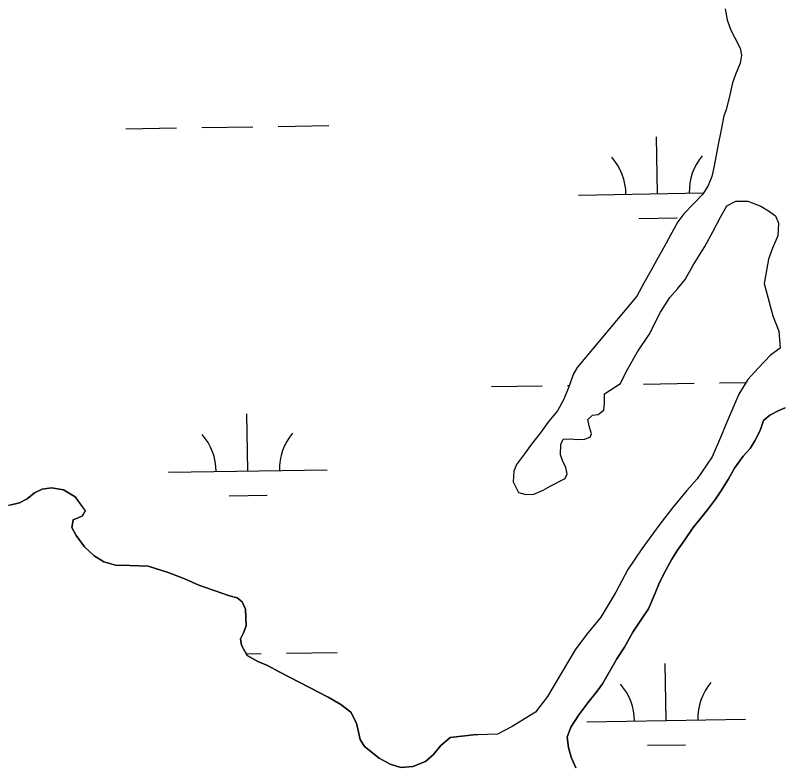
# Model space of a CAD drawing. Extents: x 3855477 to 3893699, y 299188 to 325115.
# Drawn here: x 3864059.6 to 3864542.7, y 305925.7 to 306400.8 of the extents above; entities that cross this region are included whole.
import ezdxf

# ---------------------------------------------------------------- set-up
doc = ezdxf.new("R2010")
doc.units = 0
doc.layers.add('V-TOPO-SHOR', color=7, linetype='Continuous')
doc.layers.add('V-WETL-SWMP', color=7, linetype='Continuous')

msp = doc.modelspace()

# ---------------------------------------------------------------- linework, layer by layer
at = {"layer": 'V-TOPO-SHOR'}
for points in [[(3864507.67, 306404.8), (3864508.85, 306397.86), (3864511.23, 306391.31), (3864513.8, 306386.55), (3864517.17, 306380), (3864517.96, 306375.64), (3864517.16, 306370.48), (3864514.18, 306363.35), (3864512.19, 306358.19), (3864510.6, 306350.46), (3864508.21, 306341.14), (3864506.82, 306337.37), (3864505.03, 306328.45), (3864503.03, 306318.14), (3864501.84, 306312.39), (3864500.45, 306304.66), (3864499.25, 306298.91), (3864496.87, 306293.36), (3864493.49, 306287.81), (3864487.73, 306281.66), (3864481.58, 306275.32), (3864477.81, 306270.37), (3864473.04, 306261.85), (3864469.07, 306254.51), (3864464.5, 306246.38), (3864460.73, 306239.45), (3864456.36, 306231.72), (3864451.79, 306223.39), (3864414.27, 306178.41), (3864411.89, 306174.44), (3864408.91, 306166.11), (3864405.73, 306158.38), (3864401.75, 306151.05), (3864396.39, 306144.51), (3864390.84, 306136.98), (3864385.47, 306130.04), (3864380.91, 306123.9), (3864375.95, 306117.16), (3864374.16, 306113), (3864373.75, 306106.25), (3864377.12, 306099.51), (3864381.88, 306098.12), (3864386.84, 306098.31), (3864392.79, 306100.88), (3864397.15, 306103.46), (3864406.68, 306108.21), (3864407.87, 306111.18), (3864407.08, 306115.35), (3864404.9, 306119.71), (3864403.71, 306123.29), (3864403.92, 306129.83), (3864405.31, 306133.2), (3864410.46, 306133.39), (3864414.03, 306132.99), (3864418.79, 306133.19), (3864422.37, 306134.37), (3864423.36, 306136.55), (3864421.77, 306141.52), (3864420.98, 306145.48), (3864423.96, 306148.25), (3864427.53, 306148.65), (3864431.1, 306151.42), (3864431.5, 306155.79), (3864431.51, 306161.73), (3864438.65, 306166.49), (3864441.63, 306168.27)], [(3864441.63, 306168.27), (3864445.4, 306176), (3864452.36, 306188.29), (3864459.7, 306199.19), (3864466.85, 306213.26), (3864472.61, 306222.58), (3864477.58, 306228.13), (3864482.34, 306233.88), (3864487.5, 306242.99), (3864494.85, 306254.69), (3864500.02, 306264.4), (3864504.58, 306273.32), (3864508.75, 306280.46), (3864514.31, 306283.43), (3864521.84, 306283.42), (3864530.17, 306280.24), (3864534.93, 306277.26), (3864539.49, 306274.08), (3864541.27, 306269.52), (3864540.86, 306261.59), (3864537.49, 306253.66), (3864534.9, 306246.72), (3864532.31, 306231.45), (3864537.65, 306211.02), (3864541.41, 306201.3), (3864542.39, 306190.59)], [(3864542.39, 306190.59), (3864536.24, 306186.23), (3864528.5, 306177.91), (3864521.95, 306170.78), (3864516.19, 306161.46), (3864508.64, 306143.82), (3864504.66, 306134.11), (3864499.5, 306122.01), (3864489.96, 306108.14), (3864483.42, 306100.81), (3864474.28, 306089.71), (3864465.75, 306078.61), (3864455.02, 306063.95), (3864446.29, 306050.87), (3864438.54, 306036.59), (3864429.21, 306020.74), (3864420.28, 306010.04), (3864412.93, 306000.12), (3864404.39, 305985.66), (3864395.45, 305970.59), (3864387.91, 305960.68), (3864373.23, 305951.77), (3864363.9, 305946.82), (3864351.33, 305946.46)], [(3864545.53, 306152.91), (3864541.56, 306151.33), (3864535.81, 306148.36), (3864531.84, 306144.99), (3864529.66, 306138.65), (3864526.28, 306132.11), (3864523.3, 306127.35), (3864518.93, 306122.39), (3864513.57, 306114.86), (3864509.6, 306107.73), (3864504.83, 306100.39), (3864501.46, 306095.24), (3864497.09, 306089.29), (3864491.14, 306081.96), (3864487.36, 306077.4), (3864482.2, 306069.67), (3864477.63, 306063.13), (3864473.86, 306057.39), (3864469.89, 306050.05), (3864466.11, 306042.72), (3864463.53, 306035.98), (3864459.16, 306026.07), (3864455.19, 306020.12), (3864449.43, 306011.2), (3864444.06, 306001.88), (3864439.3, 305994.35), (3864430.17, 305978.69), (3864426.79, 305973.94), (3864421.03, 305966.6), (3864415.27, 305959.07), (3864410.31, 305951.34), (3864407.92, 305945), (3864408.71, 305938.45), (3864410.49, 305932.3), (3864413.46, 305925.56)], [(3864044.94, 306099.08), (3864046.21, 306096.28), (3864050.03, 306092.46), (3864056.14, 306091.43), (3864062.26, 306092.95), (3864067.1, 306095.5), (3864071.69, 306099.32), (3864076.53, 306101.6), (3864082.4, 306102.36), (3864090.04, 306101.09), (3864097.42, 306096.75), (3864103.78, 306087.82), (3864102, 306084.77), (3864099.19, 306083.5), (3864096.14, 306082.23), (3864096.14, 306081.97), (3864095.37, 306077.38), (3864097.91, 306072.29), (3864103.26, 306065.15), (3864109.37, 306059.54), (3864115.48, 306055.71), (3864122.87, 306053.67), (3864131.78, 306053.4), (3864143.5, 306052.88)], [(3864143.5, 306052.88), (3864155.98, 306049.05), (3864166.94, 306044.71), (3864175.34, 306040.88), (3864194.7, 306034.24), (3864199.54, 306032.96), (3864202.85, 306030.41), (3864204.89, 306025.82), (3864205.39, 306015.37), (3864203.6, 306010.79), (3864201.81, 306006.97), (3864202.32, 306003.15), (3864205.88, 305996.52), (3864212.76, 305992.69), (3864218.87, 305990.14), (3864226.51, 305986.06), (3864257.07, 305970.23), (3864264.97, 305965.64), (3864271.33, 305960.79), (3864274.89, 305953.91), (3864277.18, 305943.46), (3864279.98, 305939.13), (3864289.14, 305931.73), (3864296.28, 305927.9), (3864302.9, 305925.86), (3864310.54, 305926.36), (3864318.44, 305929.67), (3864323.54, 305933.99), (3864327.88, 305939.6), (3864334, 305944.69), (3864350.7, 305946.67), (3864351.33, 305946.46)]]:
    msp.add_lwpolyline(points, dxfattribs=at)
at = {"layer": 'V-WETL-SWMP'}
for p, q in [((3864507.67, 306404.8), (3864508.85, 306397.86)), ((3864508.85, 306397.86), (3864511.23, 306391.31)), ((3864511.23, 306391.31), (3864513.8, 306386.55)), ((3864513.8, 306386.55), (3864517.17, 306380)), ((3864517.17, 306380), (3864517.96, 306375.64)), ((3864517.96, 306375.64), (3864517.16, 306370.48)), ((3864517.16, 306370.48), (3864514.18, 306363.35)), ((3864514.18, 306363.35), (3864512.19, 306358.19)), ((3864512.19, 306358.19), (3864510.6, 306350.46)), ((3864510.6, 306350.46), (3864508.21, 306341.14)), ((3864508.21, 306341.14), (3864506.82, 306337.37)), ((3864506.82, 306337.37), (3864505.03, 306328.45)), ((3864177.42, 306329.87), (3864209.41, 306330.39)), ((3864225.41, 306330.65), (3864257.41, 306331.17)), ((3864129.42, 306329.08), (3864161.42, 306329.61)), ((3864505.03, 306328.45), (3864503.03, 306318.14)), ((3864464.98, 306288.11), (3864464.39, 306324.11)), ((3864503.03, 306318.14), (3864501.84, 306312.39)), ((3864501.84, 306312.39), (3864500.45, 306304.66)), ((3864500.45, 306304.66), (3864499.25, 306298.91)), ((3864499.25, 306298.91), (3864496.87, 306293.36)), ((3864496.87, 306293.36), (3864493.49, 306287.81)), ((3864414.99, 306287.3), (3864493.96, 306288.59)), ((3864493.49, 306287.81), (3864487.73, 306281.66)), ((3864508.75, 306280.46), (3864514.31, 306283.43)), ((3864514.31, 306283.43), (3864521.85, 306283.42)), ((3864521.85, 306283.42), (3864530.17, 306280.24)), ((3864487.73, 306281.66), (3864481.58, 306275.32)), ((3864504.58, 306273.32), (3864508.75, 306280.46)), ((3864530.17, 306280.24), (3864534.93, 306277.26)), ((3864534.93, 306277.26), (3864539.49, 306274.08)), ((3864453.23, 306272.49), (3864477.23, 306272.88)), ((3864481.58, 306275.32), (3864477.81, 306270.37)), ((3864500.01, 306264.4), (3864504.58, 306273.32)), ((3864539.49, 306274.08), (3864541.27, 306269.52)), ((3864477.81, 306270.37), (3864473.04, 306261.85)), ((3864541.27, 306269.52), (3864540.86, 306261.59)), ((3864494.85, 306254.69), (3864500.01, 306264.4)), ((3864473.04, 306261.85), (3864469.07, 306254.51)), ((3864540.86, 306261.59), (3864537.49, 306253.66)), ((3864469.07, 306254.51), (3864464.5, 306246.39)), ((3864487.5, 306242.99), (3864494.85, 306254.69)), ((3864537.49, 306253.66), (3864534.9, 306246.72)), ((3864464.5, 306246.39), (3864460.73, 306239.45)), ((3864534.9, 306246.72), (3864532.31, 306231.45)), ((3864460.73, 306239.45), (3864456.36, 306231.72)), ((3864482.34, 306233.88), (3864487.5, 306242.99)), ((3864477.57, 306228.13), (3864482.34, 306233.88)), ((3864456.36, 306231.72), (3864451.79, 306223.39)), ((3864532.31, 306231.45), (3864537.65, 306211.02)), ((3864472.61, 306222.58), (3864477.57, 306228.13)), ((3864451.79, 306223.39), (3864414.27, 306178.41)), ((3864466.85, 306213.26), (3864472.61, 306222.58)), ((3864459.7, 306199.19), (3864466.85, 306213.26)), ((3864537.65, 306211.02), (3864541.41, 306201.3)), ((3864541.41, 306201.3), (3864542.39, 306190.59)), ((3864452.36, 306188.29), (3864459.7, 306199.19)), ((3864542.39, 306190.59), (3864536.24, 306186.23)), ((3864445.4, 306176), (3864452.36, 306188.29)), ((3864536.24, 306186.23), (3864528.5, 306177.91)), ((3864414.27, 306178.41), (3864411.89, 306174.44)), ((3864441.63, 306168.27), (3864445.4, 306176)), ((3864528.5, 306177.91), (3864521.95, 306170.78)), ((3864411.89, 306174.44), (3864408.91, 306166.12)), ((3864521.95, 306170.78), (3864516.19, 306161.46)), ((3864360.11, 306166.32), (3864392.1, 306166.84)), ((3864408.91, 306166.12), (3864405.73, 306158.38)), ((3864408.1, 306167.1), (3864409.27, 306167.12)), ((3864431.51, 306161.73), (3864438.65, 306166.49)), ((3864438.65, 306166.49), (3864441.63, 306168.27)), ((3864456.09, 306167.88), (3864488.09, 306168.4)), ((3864504.09, 306168.66), (3864520.81, 306168.94)), ((3864431.5, 306155.78), (3864431.51, 306161.73)), ((3864516.19, 306161.46), (3864508.64, 306143.82)), ((3864405.73, 306158.38), (3864401.75, 306151.05)), ((3864427.53, 306148.65), (3864431.1, 306151.42)), ((3864431.1, 306151.42), (3864431.5, 306155.78)), ((3864535.81, 306148.36), (3864541.56, 306151.33)), ((3864541.56, 306151.33), (3864545.53, 306152.91)), ((3864206.36, 306113.07), (3864205.77, 306149.06)), ((3864401.75, 306151.05), (3864396.39, 306144.51)), ((3864420.99, 306145.48), (3864423.96, 306148.26)), ((3864423.96, 306148.26), (3864427.53, 306148.65)), ((3864531.84, 306144.99), (3864535.81, 306148.36)), ((3864396.39, 306144.51), (3864390.84, 306136.98)), ((3864421.77, 306141.51), (3864420.99, 306145.48)), ((3864508.64, 306143.82), (3864504.66, 306134.11)), ((3864529.66, 306138.65), (3864531.84, 306144.99)), ((3864390.84, 306136.98), (3864385.47, 306130.04)), ((3864423.36, 306136.56), (3864421.77, 306141.51)), ((3864526.28, 306132.11), (3864529.66, 306138.65)), ((3864403.92, 306129.83), (3864405.31, 306133.2)), ((3864405.31, 306133.2), (3864410.46, 306133.39)), ((3864410.46, 306133.39), (3864414.03, 306132.99)), ((3864414.03, 306132.99), (3864418.79, 306133.19)), ((3864418.79, 306133.19), (3864422.36, 306134.37)), ((3864422.36, 306134.37), (3864423.36, 306136.56)), ((3864504.66, 306134.11), (3864499.5, 306122.01)), ((3864523.3, 306127.35), (3864526.28, 306132.11)), ((3864385.47, 306130.04), (3864380.91, 306123.9)), ((3864403.71, 306123.29), (3864403.92, 306129.83)), ((3864518.93, 306122.39), (3864523.3, 306127.35)), ((3864380.91, 306123.9), (3864375.95, 306117.16)), ((3864404.9, 306119.71), (3864403.71, 306123.29)), ((3864513.57, 306114.86), (3864518.93, 306122.39)), ((3864407.08, 306115.35), (3864404.9, 306119.71)), ((3864499.5, 306122.01), (3864489.97, 306108.14)), ((3864156.37, 306112.25), (3864256.35, 306113.88)), ((3864374.16, 306113), (3864373.75, 306106.26)), ((3864375.95, 306117.16), (3864374.16, 306113)), ((3864407.87, 306111.18), (3864407.08, 306115.35)), ((3864509.6, 306107.73), (3864513.57, 306114.86)), ((3864397.15, 306103.46), (3864406.68, 306108.21)), ((3864406.68, 306108.21), (3864407.87, 306111.18)), ((3864489.97, 306108.14), (3864483.42, 306100.81)), ((3864373.75, 306106.26), (3864377.12, 306099.51)), ((3864392.79, 306100.89), (3864397.15, 306103.46)), ((3864504.83, 306100.39), (3864509.6, 306107.73)), ((3864071.69, 306099.32), (3864067.1, 306095.5)), ((3864076.53, 306101.61), (3864071.69, 306099.32)), ((3864082.39, 306102.36), (3864076.53, 306101.61)), ((3864090.04, 306101.09), (3864082.39, 306102.36)), ((3864097.42, 306096.75), (3864090.04, 306101.09)), ((3864377.12, 306099.51), (3864381.88, 306098.12)), ((3864381.88, 306098.12), (3864386.84, 306098.31)), ((3864386.84, 306098.31), (3864392.79, 306100.89)), ((3864483.42, 306100.81), (3864474.28, 306089.71)), ((3864501.46, 306095.24), (3864504.83, 306100.39)), ((3864067.1, 306095.5), (3864062.26, 306092.96)), ((3864103.79, 306087.82), (3864097.42, 306096.75)), ((3864194.61, 306097.44), (3864218.61, 306097.83)), ((3864497.09, 306089.29), (3864501.46, 306095.24)), ((3864062.26, 306092.96), (3864056.14, 306091.43)), ((3864474.28, 306089.71), (3864465.75, 306078.61)), ((3864491.13, 306081.96), (3864497.09, 306089.29)), ((3864099.2, 306083.5), (3864102, 306084.77)), ((3864102, 306084.77), (3864103.79, 306087.82)), ((3864095.37, 306077.38), (3864096.14, 306081.97)), ((3864096.14, 306082.22), (3864099.2, 306083.5)), ((3864096.14, 306081.97), (3864096.14, 306082.22)), ((3864487.36, 306077.4), (3864491.13, 306081.96)), ((3864097.91, 306072.29), (3864095.37, 306077.38)), ((3864465.75, 306078.61), (3864455.03, 306063.95)), ((3864482.2, 306069.67), (3864487.36, 306077.4)), ((3864103.26, 306065.15), (3864097.91, 306072.29)), ((3864477.63, 306063.13), (3864482.2, 306069.67)), ((3864109.37, 306059.54), (3864103.26, 306065.15)), ((3864115.48, 306055.71), (3864109.37, 306059.54)), ((3864455.03, 306063.95), (3864446.29, 306050.87)), ((3864473.86, 306057.39), (3864477.63, 306063.13)), ((3864122.87, 306053.67), (3864115.48, 306055.71)), ((3864469.89, 306050.05), (3864473.86, 306057.39)), ((3864131.78, 306053.4), (3864122.87, 306053.67)), ((3864143.5, 306052.88), (3864131.78, 306053.4)), ((3864155.98, 306049.05), (3864143.5, 306052.88)), ((3864446.29, 306050.87), (3864438.54, 306036.59)), ((3864466.11, 306042.72), (3864469.89, 306050.05)), ((3864166.94, 306044.71), (3864155.98, 306049.05)), ((3864175.34, 306040.88), (3864166.94, 306044.71)), ((3864194.7, 306034.24), (3864175.34, 306040.88)), ((3864463.53, 306035.98), (3864466.11, 306042.72)), ((3864438.54, 306036.59), (3864429.21, 306020.74)), ((3864459.16, 306026.07), (3864463.53, 306035.98)), ((3864199.54, 306032.96), (3864194.7, 306034.24)), ((3864202.85, 306030.41), (3864199.54, 306032.96)), ((3864204.89, 306025.82), (3864202.85, 306030.41)), ((3864205.39, 306015.38), (3864204.89, 306025.82)), ((3864455.19, 306020.12), (3864459.16, 306026.07)), ((3864429.21, 306020.74), (3864420.28, 306010.04)), ((3864449.43, 306011.2), (3864455.19, 306020.12)), ((3864203.6, 306010.79), (3864205.39, 306015.38)), ((3864201.81, 306006.97), (3864203.6, 306010.79)), ((3864202.32, 306003.15), (3864201.81, 306006.97)), ((3864420.28, 306010.04), (3864412.93, 306000.12)), ((3864444.07, 306001.88), (3864449.43, 306011.2)), ((3864205.88, 305996.52), (3864202.32, 306003.15)), ((3864439.3, 305994.35), (3864444.07, 306001.88)), ((3864205.3, 305997.6), (3864214.83, 305997.76)), ((3864230.83, 305998.02), (3864262.83, 305998.54)), ((3864412.93, 306000.12), (3864404.39, 305985.66)), ((3864212.76, 305992.69), (3864205.88, 305996.52)), ((3864218.87, 305990.14), (3864212.76, 305992.69)), ((3864430.17, 305978.69), (3864439.3, 305994.35)), ((3864226.51, 305986.06), (3864218.87, 305990.14)), ((3864470.4, 305955.48), (3864469.81, 305991.48)), ((3864257.07, 305970.23), (3864226.51, 305986.06)), ((3864404.39, 305985.66), (3864395.45, 305970.59)), ((3864426.79, 305973.94), (3864430.17, 305978.69)), ((3864421.03, 305966.6), (3864426.79, 305973.94)), ((3864264.97, 305965.64), (3864257.07, 305970.23)), ((3864395.45, 305970.59), (3864387.91, 305960.68)), ((3864271.33, 305960.79), (3864264.97, 305965.64)), ((3864415.27, 305959.07), (3864421.03, 305966.6)), ((3864274.89, 305953.91), (3864271.33, 305960.79)), ((3864387.91, 305960.68), (3864373.23, 305951.77)), ((3864410.31, 305951.34), (3864415.27, 305959.07)), ((3864277.18, 305943.46), (3864274.89, 305953.91)), ((3864420.41, 305954.67), (3864520.39, 305956.3)), ((3864373.23, 305951.77), (3864363.9, 305946.82)), ((3864407.93, 305945), (3864410.31, 305951.34)), ((3864334, 305944.69), (3864327.88, 305939.6)), ((3864350.7, 305946.67), (3864334, 305944.69)), ((3864351.33, 305946.46), (3864350.7, 305946.67)), ((3864363.9, 305946.82), (3864351.33, 305946.46)), ((3864408.71, 305938.45), (3864407.93, 305945)), ((3864279.98, 305939.13), (3864277.18, 305943.46)), ((3864289.14, 305931.73), (3864279.98, 305939.13)), ((3864327.88, 305939.6), (3864323.54, 305933.99)), ((3864458.65, 305939.86), (3864482.65, 305940.25)), ((3864323.54, 305933.99), (3864318.44, 305929.67)), ((3864410.49, 305932.3), (3864408.71, 305938.45)), ((3864296.28, 305927.9), (3864289.14, 305931.73)), ((3864318.44, 305929.67), (3864310.54, 305926.36)), ((3864413.46, 305925.56), (3864410.49, 305932.3)), ((3864302.9, 305925.86), (3864296.28, 305927.9)), ((3864310.54, 305926.36), (3864302.9, 305925.86))]:
    msp.add_line(p, q, dxfattribs=at)
for centre, start, end in [((3864409.74, 306287.69), 0.1615, 41.7052), ((3864520.21, 306289.49), 140.1615, 181.7052), ((3864261.59, 306114.44), 140.1615, 181.7052), ((3864151.12, 306112.64), 0.1615, 41.7052), ((3864415.16, 305955.06), 0.1615, 41.7052), ((3864525.63, 305956.86), 140.1615, 181.7052)]:
    msp.add_arc(centre, 35.25, start, end, dxfattribs=at)

doc.saveas('drawing.dxf')
